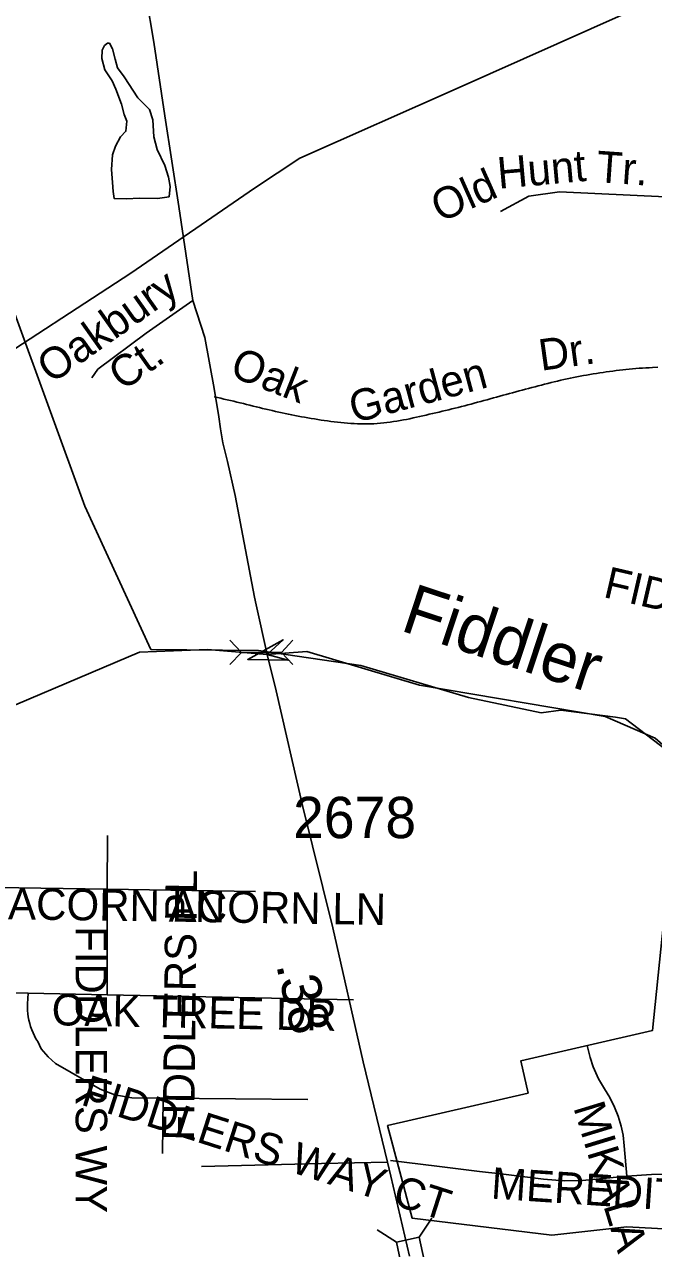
# Model space of a CAD drawing. Extents: x 1547597 to 1699558, y 810033 to 920809.
# Drawn here: x 1664043 to 1665944, y 848253 to 851955 of the extents above; entities that cross this region are included whole.
import ezdxf

# ---------------------------------------------------------------- set-up
doc = ezdxf.new("R2010")
doc.units = 0
for name, color, linetype in [('Exist Boundary Political City Limit New', 7, 'Continuous'), ('Exist Hydrographic Creek Single Shore', 7, 'Continuous'), ('Exist Hydrographic Creek Single Shore Label', 7, 'Continuous'), ('Exist Hydrographic Misc Water Feature', 7, 'Continuous'), ('Exist Road Non-System Type 51', 7, 'Continuous'), ('Exist Road Non-System Type 51 Label', 7, 'Continuous'), ('Exist Road Secondary Mileage Hundredths English Label', 7, 'Continuous'), ('Exist Road Secondary Structure Pipe Attributed CELL', 7, 'Continuous'), ('Exist Road Secondary Structure Pipe CELL', 7, 'Continuous'), ('Exist Road Secondary Structure Standard Bridge CELL', 7, 'Continuous'), ('Exist Road Secondary Type 51 Attributed', 7, 'Continuous'), ('Exist Road Secondary Type 51 Number Label', 7, 'Continuous'), ('Exist Utilities Electrical Transmission Line', 7, 'Continuous'), ('Map Preparation Boundary City Limit Buffer Line', 7, 'Continuous')]:
    doc.layers.add(name, color=color, linetype=linetype)

msp = doc.modelspace()

# ---------------------------------------------------------------- linework, layer by layer
at = {"layer": 'Exist Boundary Political City Limit New'}
msp.add_lwpolyline([(1666531.6, 848283), (1665863.6, 848319.1), (1665636.8, 848293.9), (1665214.8, 848345.4), (1665140.5, 848625.7), (1665565.5, 848723.6), (1665543.3, 848820.9), (1665941.3, 848912.8), (1666025.1, 849729.1), (1665859.2, 849855.2), (1665829, 849860.6), (1665664.7, 849881.5), (1665605, 849873.7), (1665385, 849919.3), (1665059.5, 850017), (1664751.1, 850061.5), (1664425.3, 850065.2), (1664225.4, 850498), (1663586, 852255.1)], dxfattribs=at)
at = {"layer": 'Exist Hydrographic Creek Single Shore'}
for points in [[(1657872.4, 846365.8), (1658298.9, 846465.7), (1658591.9, 846571.3), (1658753, 846693.7), (1659071.9, 847019.1), (1659181.3, 847089.6), (1659370, 847180.2), (1660010.3, 847448.6), (1660562.7, 847725.4), (1661101.5, 847933), (1661999.7, 848439.3), (1662184.7, 848576.7), (1662411.4, 848906.5), (1662541.3, 849094.7), (1662628, 849227.5), (1662802, 849341.7), (1663425.3, 849453.3), (1663620.4, 849525.2), (1663835.4, 849821.1), (1664391, 850056.5), (1664596.5, 850065.3)], [(1666307.4, 849486.1), (1665949.4, 849796.3), (1665798.1, 849862), (1665237.3, 849956.9), (1664896.5, 850058.8), (1664777.2, 850049.9), (1664596.5, 850065.3)]]:
    msp.add_lwpolyline(points, dxfattribs=at)
at = {"layer": 'Exist Hydrographic Misc Water Feature'}
msp.add_lwpolyline([(1664294.2, 851898.4), (1664284.8, 851891), (1664278, 851877), (1664276.8, 851851.8), (1664286.6, 851818), (1664308.8, 851785), (1664319.7, 851759.6), (1664336.9, 851713.5), (1664344.9, 851682.5), (1664353.1, 851662.8), (1664349.9, 851632), (1664333.8, 851615.3), (1664318.5, 851586.5), (1664309.7, 851560.4), (1664306.4, 851516.5), (1664309.7, 851477.1), (1664311.2, 851450), (1664314.7, 851428.4), (1664352.2, 851427.9), (1664390.5, 851429.3), (1664445.7, 851428.6), (1664480.3, 851433.8), (1664483.6, 851465.5), (1664478.3, 851493.7), (1664467.5, 851528.4), (1664444.6, 851577.4), (1664434.8, 851614.9), (1664430.8, 851666.5), (1664420.8, 851697.4), (1664385.8, 851733.5), (1664344.5, 851796.7), (1664324.2, 851824.1), (1664317.9, 851850.3), (1664309, 851881.4), (1664299.9, 851898.3), (1664294.2, 851898.4)], dxfattribs=at)
at = {"layer": 'Exist Road Non-System Type 51'}
for p, q in [((1664294.2, 849502.2), (1664293.2, 849339.7)), ((1663769.7, 849347.7), (1664293.2, 849339.7)), ((1664293.2, 849339.7), (1664741.3, 849332.9)), ((1664293.2, 849339.7), (1664293.2, 849020.5)), ((1663609.5, 849034.9), (1664054.4, 849025.4)), ((1664054.4, 849025.4), (1664293.2, 849020.5)), ((1664293.2, 849020.5), (1665037.3, 849005.2)), ((1664462.2, 848708.2), (1664460.3, 848541)), ((1664462.2, 848708.2), (1664899.9, 848703.6))]:
    msp.add_line(p, q, dxfattribs=at)
for points in [[(1664551.9, 851120.7), (1664509.7, 851404.9), (1664467.2, 851678.9), (1664434.5, 851901.1), (1664411.5, 852039.2), (1664397.8, 852111.3), (1664384.3, 852175.2), (1664366.9, 852237.2), (1664343.1, 852307.5), (1664280.2, 852477.9), (1664232.8, 852610.1), (1664193.5, 852722.2), (1664164.5, 852810.6), (1664144.5, 852874.5), (1664130.4, 852925), (1664109.4, 853016.7), (1664089.9, 853100.7)], [(1665482.1, 851389), (1665567.2, 851435.3), (1665660, 851448.5), (1665980.2, 851434)], [(1664246.8, 850886.5), (1664265, 850912.4), (1664411.5, 851021.5), (1664551.9, 851120.7)], [(1664617, 850854.1), (1664588.4, 851008.3), (1664551.9, 851120.7)], [(1665586.3, 850859.6), (1665595.8, 850862.1), (1665605.7, 850864.6), (1665615.2, 850867.1), (1665624.9, 850869.5), (1665634.6, 850871.9), (1665644.3, 850874.3), (1665654.2, 850876.6), (1665663.9, 850878.9), (1665673.5, 850881.2), (1665683.4, 850883.4), (1665693.1, 850885.5), (1665702.9, 850887.5), (1665712.7, 850889.4), (1665722.5, 850891.3), (1665732.4, 850893), (1665742.2, 850894.8), (1665752.1, 850896.5), (1665762, 850898.1), (1665771.9, 850899.7), (1665781.7, 850901.2), (1665791.7, 850902.7), (1665801.5, 850904.1), (1665811.5, 850905.6), (1665821.4, 850906.9), (1665831.2, 850908.3), (1665841.1, 850909.7), (1665851.1, 850910.9), (1665861, 850912), (1665871, 850912.9), (1665880.9, 850913.8), (1665890.9, 850914.5), (1665900.8, 850915.2), (1665910.9, 850915.9), (1665920.8, 850916.4), (1665930.9, 850917.1), (1665940.8, 850917.8), (1665957.1, 850918.9)], [(1664738.5, 850222.7), (1664679.8, 850530.9), (1664657, 850633), (1664643.2, 850690), (1664635.5, 850732), (1664630.3, 850768.4), (1664617, 850854.1)], [(1664617.1, 850829.1), (1664626.9, 850826.9), (1664636.6, 850824.6), (1664646.3, 850822.4), (1664656.1, 850820), (1664665.9, 850817.7), (1664675.7, 850815.4), (1664685.3, 850813.1), (1664695, 850810.7), (1664704.8, 850808.3), (1664714.5, 850805.9), (1664724.3, 850803.5), (1664734, 850801.1), (1664743.6, 850798.8), (1664753.4, 850796.4), (1664763.1, 850794.1), (1664772.9, 850791.8), (1664782.6, 850789.5), (1664792.3, 850787.2), (1664802.1, 850785), (1664811.9, 850782.8), (1664821.7, 850780.6), (1664831.4, 850778.5), (1664841.1, 850776.4), (1664851, 850774.4), (1664860.7, 850772.5), (1664870.5, 850770.6), (1664880.4, 850768.7), (1664890.1, 850767), (1664900, 850765.2), (1664909.8, 850763.6), (1664919.8, 850762), (1664929.6, 850760.4), (1664939.7, 850758.9), (1664949.5, 850757.5), (1664959.5, 850756.1), (1664969.5, 850754.7), (1664979.5, 850753.5), (1664989.5, 850752.3), (1664999.5, 850751.3), (1665009.5, 850750.3), (1665019.5, 850749.5), (1665029.5, 850748.7), (1665039.5, 850748.1), (1665049.5, 850747.7), (1665059.5, 850747.4), (1665069.4, 850747.3), (1665079.4, 850747.3), (1665089.4, 850747.5), (1665099.3, 850747.8), (1665109.1, 850748.4), (1665119, 850749.1), (1665129, 850750.1), (1665138.9, 850751.2), (1665148.7, 850752.5), (1665158.7, 850753.9), (1665168.5, 850755.5), (1665178.3, 850757.2), (1665188.3, 850759), (1665198.1, 850760.9), (1665208, 850762.9), (1665217.7, 850765), (1665227.7, 850767.1), (1665237.5, 850769.3), (1665247.2, 850771.6), (1665257.1, 850773.8), (1665266.8, 850776.1), (1665276.7, 850778.4), (1665286.4, 850780.7), (1665296.1, 850783), (1665305.9, 850785.2), (1665315.6, 850787.5), (1665325.3, 850790), (1665335, 850792.3), (1665344.7, 850794.8), (1665354.4, 850797.2), (1665364.1, 850799.7), (1665373.8, 850802.2), (1665383.5, 850804.7), (1665393.1, 850807.2), (1665402.8, 850809.8), (1665412.5, 850812.4), (1665422.2, 850815), (1665431.8, 850817.6), (1665441.3, 850820.3), (1665451, 850822.9), (1665460.7, 850825.6), (1665470.3, 850828.2), (1665480, 850830.8), (1665489.6, 850833.5), (1665499.3, 850836.1), (1665509, 850838.8), (1665518.6, 850841.4), (1665528.3, 850844), (1665537.9, 850846.7), (1665547.6, 850849.3), (1665557.3, 850851.9), (1665566.9, 850854.5), (1665576.5, 850857.1), (1665586.3, 850859.6)], [(1664054.4, 849025.4), (1664052.2, 848993.5), (1664052.1, 848983.5), (1664052.5, 848973.5), (1664053.5, 848963.6), (1664054.9, 848953.6), (1664056.7, 848943.8), (1664059.2, 848934.1), (1664062.1, 848924.5), (1664065.4, 848915.1), (1664069.2, 848905.9), (1664073.5, 848896.9), (1664078.2, 848888), (1664083.5, 848879.5), (1664094.3, 848856.9), (1664114.7, 848832.9), (1664136.9, 848812.6), (1664271.7, 848735), (1664316.1, 848718.4), (1664367.9, 848709.2), (1664462.2, 848708.2)], [(1665743.8, 848867.2), (1665752.5, 848830.7), (1665761.5, 848803.1), (1665777.7, 848766.6), (1665795.8, 848736.5), (1665811.9, 848710), (1665826.1, 848681), (1665837, 848653.9), (1665846.5, 848623.1), (1665852.1, 848596.4), (1665856.1, 848564.4), (1665864.1, 848472.5)], [(1664578.8, 848501.1), (1664940.7, 848510.3), (1665140.7, 848514.1)], [(1665149, 848519.8), (1665289.5, 848502.5), (1665354, 848494.7), (1665418.7, 848486.8), (1665483.2, 848478.9), (1665547.6, 848471), (1665612.1, 848463.1), (1665674.3, 848457.7), (1665729.5, 848459.5), (1665864.1, 848472.5)], [(1665864.1, 848472.5), (1665938.4, 848477.5), (1666006, 848477.8), (1666167.5, 848468.6)]]:
    msp.add_lwpolyline(points, dxfattribs=at)
at = {"layer": 'Exist Road Secondary Structure Pipe Attributed CELL'}
msp.add_lwpolyline([(1664840, 850033.1), (1664718.1, 850035.1), (1664824.7, 850094.3), (1664777.2, 850049.9)], close=True, dxfattribs=at)
at = {"layer": 'Exist Road Secondary Structure Pipe CELL'}
for p, q in [((1664664, 850093.1), (1664698.9, 850056.2)), ((1664854.7, 850093.1), (1664819.8, 850056.2)), ((1664664, 850019.4), (1664698.9, 850056.2)), ((1664698.9, 850056.2), (1664819.8, 850056.2)), ((1664854.7, 850019.4), (1664819.8, 850056.2))]:
    msp.add_line(p, q, dxfattribs=at)
at = {"layer": 'Exist Road Secondary Structure Standard Bridge CELL'}
for p, q in [((1665273.9, 848345.3), (1665236.5, 848287.3)), ((1665109.5, 848309.9), (1665167.5, 848272.4))]:
    msp.add_line(p, q, dxfattribs=at)
msp.add_lwpolyline([(1665236.5, 848287.3), (1665268.3, 848139.6), (1665199.3, 848124.7), (1665167.5, 848272.4)], close=True, dxfattribs=at)
at = {"layer": 'Exist Road Secondary Type 51 Attributed'}
msp.add_lwpolyline([(1664738.5, 850222.7), (1664743.8, 850200.1), (1664777.2, 850049.9), (1664804.1, 849939.9), (1664883.9, 849593.5), (1664975, 849223.6), (1665066.4, 848818), (1665140.7, 848514.1), (1665150.2, 848472.2), (1665207.4, 848230.1)], dxfattribs=at)
at = {"layer": 'Exist Utilities Electrical Transmission Line'}
msp.add_lwpolyline([(1658056.2, 847054), (1658642.6, 847434.5), (1659307.8, 847869.8), (1659997.1, 848323.1), (1660793.1, 848832.8), (1661317.2, 849168.1), (1662048.9, 849658.7), (1662732.4, 850115.9), (1663434, 850590.9), (1663897.7, 850898.8), (1664365.3, 851202.9), (1664738.3, 851460.1), (1664875.4, 851550.3), (1665348, 851760.2), (1665856.4, 851987.6), (1666371.1, 852215.1), (1666960, 852471.5), (1667669.1, 852779.9), (1672104.2, 854678.6), (1675930.7, 856261.4), (1682296.2, 858958.5), (1686555.2, 862371.2)], dxfattribs=at)
at = {"layer": 'Map Preparation Boundary City Limit Buffer Line'}
msp.add_lwpolyline([(1666531.6, 848283), (1665863.6, 848319.1), (1665636.8, 848293.9), (1665214.8, 848345.4), (1665140.5, 848625.7), (1665565.5, 848723.6), (1665543.3, 848820.9), (1665941.3, 848912.8), (1666025.1, 849729.1), (1665859.2, 849855.2), (1665829, 849860.6), (1665664.7, 849881.5), (1665605, 849873.7), (1665385, 849919.3), (1665059.5, 850017), (1664751.1, 850061.5), (1664425.3, 850065.2), (1664225.4, 850498), (1663586, 852255.1)], dxfattribs=at)

# ---------------------------------------------------------------- texts
at = {"layer": 'Exist Hydrographic Creek Single Shore Label'}
msp.add_text('Fiddler', height=150, rotation=341.7206, dxfattribs=at).set_placement((1665175.5, 850123.6))
at = {"layer": 'Exist Road Non-System Type 51 Label'}
for s, rotation, p in [('Hunt', 5.1188, (1665476.2, 851458.1)), ('Tr.', 355.995, (1665769.4, 851478.6)), ('Old', 24.024, (1665299.4, 851355)), ('Oakbury', 35.2269, (1664125, 850866.4)), ('Dr.', 7.9285, (1665604.3, 850907.5)), ('Ct.', 35.2269, (1664340.9, 850844.8)), ('Oak', 338.5668, (1664659.8, 850893.4)), ('Garden', 15.0874, (1665039.5, 850748.7)), ('FIDDLERS RUN DR', 346.9654, (1665789.4, 850224)), ('FIDDLERS PL', 89.338, (1664555.7, 848579.1)), ('ACORN LN', 359.1622, (1663993.3, 849249.2)), ('ACORN LN', 359.1223, (1664479, 849241.8)), ('FIDDLERS WY', 270, (1664198.2, 849228.5)), ('OAK TREE DR', 358.8405, (1664125, 848928.9)), ('FIDDLERS WAY CT', 342.2048, (1664210.3, 848689.3)), ('MIKALA DR', 286.9899, (1665701.4, 848680.5)), ('MEREDITH DR', 356.2099, (1665451.6, 848404.6))]:
    msp.add_text(s, height=95, rotation=rotation, dxfattribs=at).set_placement(p)
at = {"layer": 'Exist Road Secondary Mileage Hundredths English Label'}
msp.add_text('.38', height=120, rotation=282.7951, dxfattribs=at).set_placement((1664803.6, 849110.8))
at = {"layer": 'Exist Road Secondary Type 51 Number Label'}
msp.add_text('2678', height=125, dxfattribs=at).set_placement((1664855.1, 849494.4))

doc.saveas('drawing.dxf')
